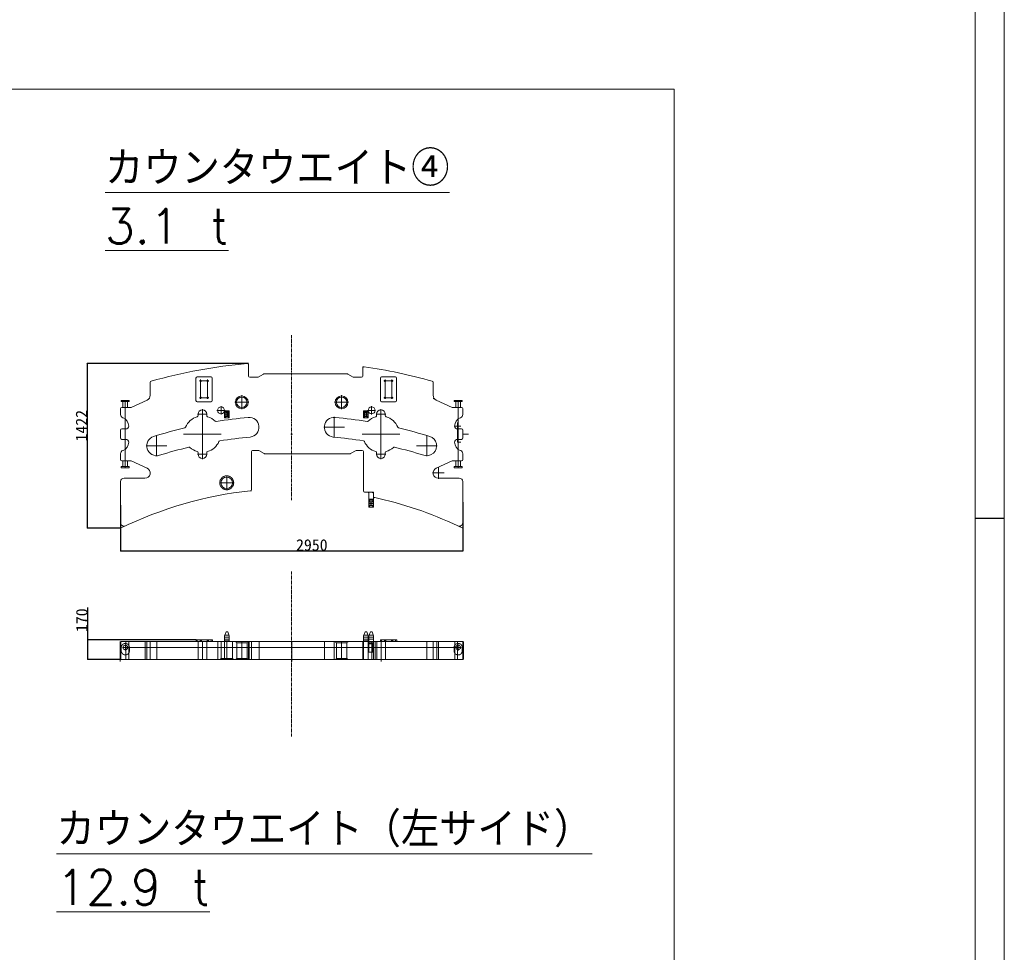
# Model space of a CAD drawing. Extents: x 0 to 59450, y 0 to 42050.
# Tile 297 of 304: x 50959 to 59450, y 25956 to 34003. Entities that reach past the tile are written whole.
import ezdxf

# ---------------------------------------------------------------- set-up
doc = ezdxf.new("R2010")
doc.units = 0
doc.header["$LTSCALE"] = 20
doc.header["$MEASUREMENT"] = 0
doc.linetypes.add('CENTER', pattern=[2, 1.25, -0.25, 0.25, -0.25])
doc.linetypes.add('HIDDEN', pattern=[0.375, 0.25, -0.125])
doc.layers.get('0').update_dxf_attribs({"linetype": 'CONTINUOUS'})
doc.layers.get('Defpoints').update_dxf_attribs({"linetype": 'CONTINUOUS'})
doc.styles.add('KNJYOKO', font='TXT', dxfattribs={"bigfont": 'BIGFONT'})
doc.dimstyles.new('DXF001', dxfattribs={"dimtxt": 3.1, "dimasz": 2, "dimexe": 2, "dimexo": 0.8, "dimgap": 0.09, "dimtad": 1, "dimdsep": 46, "dimtxsty": 'STANDARD', "dimcen": 0.09, "dimazin": 2, "dimtfac": 0.645161, "dimtdec": 4, "dimtmove": 0, "dimatfit": 3, "dimfxl": 1, "dimtvp": 0.66129, "dimtolj": 1, "dimtzin": 0, "dimarcsym": 0})

# ---------------------------------------------------------------- blocks, each defined once
blk = doc.blocks.new('_OPEN')
at = {"color": 0, "linetype": 'ByBlock', "lineweight": -2}
for p, q in [((-1, 0.166667), (0, 0)), ((0, 0), (-1, -0.166667)), ((0, 0), (-1, 0))]:
    blk.add_line(p, q, dxfattribs=at)
blk = doc.blocks.new('*D77')
at = {"color": 0, "linetype": 'Continuous', "lineweight": -2}
for p, q in [((52931.9, 31036.8), (51540.4, 31036.8)), ((51542.4, 31034.8), (51542.4, 29617.2)), ((51828.9, 29615.2), (51540.4, 29615.2))]:
    blk.add_line(p, q, dxfattribs=at)
at = {"layer": 'Defpoints', "color": 0, "linetype": 'Continuous'}
for p in [(52932.7, 31036.8), (51542.4, 29615.2), (51829.7, 29615.2)]:
    blk.add_point(p, dxfattribs=at)
at = {"color": 0, "linetype": 'Continuous', "lineweight": -2, "xscale": 2, "yscale": 2, "zscale": 2}
for p, rotation in [((51542.4, 31036.8), 90), ((51542.4, 29615.2), 270)]:
    blk.add_blockref('_OPEN', p, dxfattribs=dict(at, rotation=rotation))
at = {"color": 0, "linetype": 'Continuous', "lineweight": 13, "insert": (51492.3, 30499.9), "char_height": 100, "attachment_point": 5, "rotation": 90}
blk.add_mtext('\\A1;\\A1;1422', dxfattribs=at)
blk = doc.blocks.new('*D78')
at = {"color": 0, "linetype": 'Continuous', "lineweight": -2}
for p, q in [((51829.7, 29815.5), (51829.7, 29418)), ((54779.7, 29839.4), (54779.7, 29418)), ((51831.7, 29420), (54777.7, 29420))]:
    blk.add_line(p, q, dxfattribs=at)
at = {"layer": 'Defpoints', "color": 0, "linetype": 'Continuous'}
for p in [(51829.7, 29816.3), (54779.7, 29840.2), (54779.7, 29420)]:
    blk.add_point(p, dxfattribs=at)
at = {"color": 0, "linetype": 'Continuous', "lineweight": -2, "xscale": 2, "yscale": 2, "zscale": 2, "rotation": 180}
blk.add_blockref('_OPEN', (51829.7, 29420), dxfattribs=at)
at = {"color": 0, "linetype": 'Continuous', "lineweight": -2, "xscale": 2, "yscale": 2, "zscale": 2}
blk.add_blockref('_OPEN', (54779.7, 29420), dxfattribs=at)
at = {"color": 0, "linetype": 'Continuous', "lineweight": 13, "insert": (53478.6, 29470.1), "char_height": 100, "attachment_point": 5}
blk.add_mtext('\\A1;\\A1;2950', dxfattribs=at)
blk = doc.blocks.new('*D79')
at = {"color": 0, "linetype": 'Continuous', "lineweight": -2}
for p, q in [((51545.9, 28651.8), (51545.9, 28930.1)), ((52479.9, 28651.8), (51543.9, 28651.8)), ((51545.9, 28483.8), (51545.9, 28649.8)), ((51829.9, 28481.8), (51543.9, 28481.8))]:
    blk.add_line(p, q, dxfattribs=at)
at = {"layer": 'Defpoints', "color": 0, "linetype": 'Continuous'}
for p in [(52480.7, 28651.8), (51545.9, 28481.8), (51830.7, 28481.8)]:
    blk.add_point(p, dxfattribs=at)
at = {"color": 0, "linetype": 'Continuous', "lineweight": -2, "xscale": 2, "yscale": 2, "zscale": 2}
for p, rotation in [((51545.9, 28651.8), 90), ((51545.9, 28481.8), 270)]:
    blk.add_blockref('_OPEN', p, dxfattribs=dict(at, rotation=rotation))
at = {"color": 0, "linetype": 'Continuous', "lineweight": 13, "insert": (51495.8, 28821.7), "char_height": 100, "attachment_point": 5, "rotation": 90}
blk.add_mtext('\\A1;\\A1;170', dxfattribs=at)

msp = doc.modelspace()

# ---------------------------------------------------------------- linework, layer by layer
at = {"color": 1, "linetype": 'Continuous', "lineweight": 13}
msp.add_line((59450, 0), (59450, 42050), dxfattribs=at)
at = {"color": 3, "linetype": 'Continuous', "lineweight": 13}
for p, q in [((59200, 41800), (59200, 250)), ((56604.336, 33402.502), (43944.536, 33402.502)), ((56604.336, 10399.002), (56604.336, 33402.502)), ((52932.708, 31036.82), (52921.847, 31035.894)), ((52932.708, 31025.931), (52932.708, 30927.413)), ((53917.708, 31009.942), (53929.113, 31008.339)), ((53917.708, 30927.413), (53917.708, 30998.438)), ((52479.708, 30716.413), (52479.708, 30911.413)), ((52489.708, 30921.413), (52609.708, 30921.413)), ((52619.708, 30911.413), (52619.708, 30716.413)), ((52942.708, 30917.413), (53010.029, 30917.413)), ((53012.708, 30917.413), (53015.029, 30918.753)), ((53015.029, 30918.753), (53062.349, 30946.074)), ((53067.349, 30947.413), (53783.067, 30947.413)), ((53788.067, 30946.074), (53835.388, 30918.753)), ((53837.708, 30917.413), (53835.388, 30918.753)), ((53840.388, 30917.413), (53907.708, 30917.413)), ((54069.708, 30716.413), (54069.708, 30911.413)), ((54079.708, 30921.413), (54199.708, 30921.413)), ((54209.708, 30911.413), (54209.708, 30716.413)), ((52084.708, 30874.16), (52084.708, 30762.413)), ((52519.708, 30886.413), (52508.708, 30886.413)), ((52519.708, 30886.413), (52519.708, 30897.413)), ((52519.708, 30886.413), (52530.708, 30886.413)), ((52519.708, 30886.413), (52519.708, 30875.413)), ((52519.708, 30875.413), (52519.708, 30752.413)), ((52568.708, 30886.413), (52530.708, 30886.413)), ((52579.708, 30886.413), (52568.708, 30886.413)), ((52579.708, 30886.413), (52579.708, 30897.413)), ((52579.708, 30886.413), (52590.708, 30886.413)), ((52579.708, 30886.413), (52579.708, 30875.413)), ((52579.708, 30752.413), (52579.708, 30875.413)), ((54109.708, 30886.413), (54098.708, 30886.413)), ((54109.708, 30886.413), (54109.708, 30897.413)), ((54109.708, 30886.413), (54120.708, 30886.413)), ((54109.708, 30886.413), (54109.708, 30875.413)), ((54109.708, 30752.413), (54109.708, 30875.413)), ((54158.708, 30886.413), (54120.708, 30886.413)), ((54169.708, 30886.413), (54158.708, 30886.413)), ((54169.708, 30886.413), (54169.708, 30897.413)), ((54169.708, 30886.413), (54180.708, 30886.413)), ((54169.708, 30886.413), (54169.708, 30875.413)), ((54169.708, 30875.413), (54169.708, 30752.413)), ((54524.708, 30881.712), (54517.437, 30883.78)), ((54524.708, 30874.16), (54524.708, 30762.413)), ((52519.708, 30741.413), (52508.708, 30741.413)), ((52519.708, 30741.413), (52519.708, 30752.413)), ((52519.708, 30741.413), (52530.708, 30741.413)), ((52519.708, 30741.413), (52519.708, 30730.413)), ((52568.708, 30741.413), (52530.708, 30741.413)), ((52579.708, 30741.413), (52568.708, 30741.413)), ((52579.708, 30741.413), (52579.708, 30752.413)), ((52579.708, 30741.413), (52590.708, 30741.413)), ((52579.708, 30741.413), (52579.708, 30730.413)), ((52874.708, 30702.413), (52874.708, 30762.413)), ((53734.708, 30702.413), (53734.708, 30762.413)), ((54109.708, 30741.413), (54098.708, 30741.413)), ((54109.708, 30741.413), (54109.708, 30752.413)), ((54109.708, 30741.413), (54120.708, 30741.413)), ((54109.708, 30741.413), (54109.708, 30730.413)), ((54120.708, 30741.413), (54158.708, 30741.413)), ((54169.708, 30741.413), (54158.708, 30741.413)), ((54169.708, 30741.413), (54169.708, 30752.413)), ((54169.708, 30741.413), (54180.708, 30741.413)), ((54169.708, 30741.413), (54169.708, 30730.413)), ((51904.708, 30717.413), (51834.708, 30717.413)), ((51834.708, 30717.413), (51834.708, 30707.413)), ((51834.708, 30707.413), (51904.708, 30707.413)), ((51917.51, 30657.413), (51839.708, 30657.413)), ((51849.708, 30657.413), (51849.708, 30707.413)), ((51869.708, 30707.413), (51869.708, 30717.413)), ((51869.708, 30707.413), (51869.708, 30717.413)), ((51869.708, 30657.413), (51869.708, 30707.413)), ((51869.708, 30657.413), (51869.708, 30197.413)), ((51889.708, 30657.413), (51889.708, 30707.413)), ((51904.708, 30707.413), (51904.708, 30717.413)), ((52058.579, 30721.561), (51921.704, 30658.335)), ((52609.708, 30706.413), (52489.708, 30706.413)), ((52695.708, 30632.413), (52695.708, 30667.413)), ((52874.708, 30702.413), (52814.708, 30702.413)), ((52874.708, 30702.413), (52934.708, 30702.413)), ((52874.708, 30702.413), (52874.708, 30642.413)), ((53734.708, 30702.413), (53674.708, 30702.413)), ((53734.708, 30702.413), (53794.708, 30702.413)), ((53734.708, 30702.413), (53734.708, 30642.413)), ((53993.708, 30632.413), (53993.708, 30667.413)), ((54199.708, 30706.413), (54079.708, 30706.413)), ((54524.708, 30733.631), (54550.838, 30721.561)), ((54687.713, 30658.335), (54550.838, 30721.561)), ((54689.708, 30657.413), (54687.713, 30658.335)), ((54769.708, 30657.413), (54691.906, 30657.413)), ((54774.708, 30717.413), (54704.708, 30717.413)), ((54704.708, 30717.413), (54704.708, 30707.413)), ((54704.708, 30707.413), (54774.708, 30707.413)), ((54719.708, 30657.413), (54719.708, 30707.413)), ((54739.708, 30707.413), (54739.708, 30717.413)), ((54739.708, 30707.413), (54739.708, 30717.413)), ((54739.708, 30657.413), (54739.708, 30707.413)), ((54739.708, 30657.413), (54739.708, 30197.413)), ((54759.708, 30657.413), (54759.708, 30707.413)), ((54774.708, 30707.413), (54774.708, 30717.413)), ((51829.708, 30647.413), (51829.708, 30596.413)), ((51849.448, 30568.222), (51850.36, 30567.89)), ((52534.708, 30599.913), (52492.208, 30599.913)), ((52497.208, 30587.516), (52497.208, 30599.913)), ((52534.708, 30599.913), (52534.708, 30642.413)), ((52534.708, 30599.913), (52577.208, 30599.913)), ((52534.708, 30599.913), (52534.708, 30557.413)), ((52534.708, 30427.413), (52534.708, 30589.413)), ((52572.208, 30599.913), (52572.208, 30587.516)), ((52695.708, 30632.413), (52660.708, 30632.413)), ((52695.708, 30632.413), (52730.708, 30632.413)), ((52695.708, 30632.413), (52695.708, 30597.413)), ((52765.708, 30628.413), (52725.708, 30628.413)), ((52725.708, 30628.413), (52725.708, 30626.774)), ((52725.708, 30612.316), (52725.708, 30626.774)), ((52725.708, 30626.774), (52725.882, 30626.604)), ((52725.708, 30612.316), (52725.708, 30584.51)), ((52765.708, 30598.413), (52725.708, 30598.413)), ((52765.708, 30598.413), (52725.708, 30598.413)), ((52765.708, 30598.413), (52725.708, 30598.413)), ((52725.708, 30570.053), (52725.708, 30584.51)), ((52725.882, 30570.223), (52725.708, 30570.053)), ((52725.708, 30570.053), (52725.708, 30568.413)), ((52765.708, 30568.413), (52725.708, 30568.413)), ((52725.882, 30626.604), (52738.708, 30613.778)), ((52738.708, 30583.049), (52725.882, 30570.223)), ((52752.708, 30613.778), (52738.708, 30613.778)), ((52738.708, 30613.778), (52738.708, 30583.049)), ((52752.708, 30583.049), (52738.708, 30583.049)), ((52752.708, 30613.778), (52765.534, 30626.604)), ((52752.708, 30583.049), (52752.708, 30613.778)), ((52765.534, 30570.223), (52752.708, 30583.049)), ((52765.534, 30626.604), (52765.708, 30626.774)), ((52765.708, 30570.053), (52765.534, 30570.223)), ((52765.708, 30626.774), (52765.708, 30628.413)), ((52765.708, 30626.774), (52765.708, 30612.317)), ((52765.708, 30584.51), (52765.708, 30612.317)), ((52765.708, 30584.51), (52765.708, 30570.053)), ((52765.708, 30568.413), (52765.708, 30570.053)), ((53671.191, 30486.974), (53671.191, 30576.974)), ((53923.708, 30628.413), (53963.708, 30628.413)), ((53923.708, 30628.413), (53923.708, 30626.774)), ((53923.708, 30612.316), (53923.708, 30626.774)), ((53923.708, 30626.774), (53923.882, 30626.604)), ((53923.708, 30612.316), (53923.708, 30584.51)), ((53923.708, 30598.413), (53963.708, 30598.413)), ((53923.708, 30598.413), (53963.708, 30598.413)), ((53923.708, 30598.413), (53963.708, 30598.413)), ((53923.708, 30570.053), (53923.708, 30584.51)), ((53923.882, 30570.223), (53923.708, 30570.053)), ((53923.708, 30570.053), (53923.708, 30568.413)), ((53923.708, 30568.413), (53963.708, 30568.413)), ((53923.882, 30626.604), (53936.708, 30613.778)), ((53936.708, 30583.049), (53923.882, 30570.223)), ((53936.708, 30613.778), (53950.708, 30613.778)), ((53936.708, 30613.778), (53936.708, 30583.049)), ((53936.708, 30583.049), (53950.708, 30583.049)), ((53950.708, 30613.778), (53963.534, 30626.604)), ((53950.708, 30583.049), (53950.708, 30613.778)), ((53963.534, 30570.223), (53950.708, 30583.049)), ((53993.708, 30632.413), (53958.708, 30632.413)), ((53963.534, 30626.604), (53963.708, 30626.774)), ((53963.708, 30570.053), (53963.534, 30570.223)), ((53963.708, 30626.774), (53963.708, 30628.413)), ((53963.708, 30626.774), (53963.708, 30612.317)), ((53963.708, 30584.51), (53963.708, 30612.317)), ((53963.708, 30584.51), (53963.708, 30570.053)), ((53963.708, 30568.413), (53963.708, 30570.053)), ((53993.708, 30632.413), (54028.708, 30632.413)), ((53993.708, 30632.413), (53993.708, 30597.413)), ((54074.708, 30599.913), (54032.208, 30599.913)), ((54037.208, 30587.516), (54037.208, 30599.913)), ((54074.708, 30599.913), (54074.708, 30642.413)), ((54074.708, 30599.913), (54117.208, 30599.913)), ((54074.708, 30599.913), (54074.708, 30557.413)), ((54074.708, 30427.413), (54074.708, 30589.413)), ((54112.208, 30599.913), (54112.208, 30587.516)), ((54759.057, 30567.89), (54759.969, 30568.222)), ((54779.708, 30596.413), (54779.708, 30647.413)), ((53671.191, 30486.974), (53581.191, 30486.974)), ((53671.191, 30486.974), (53761.191, 30486.974)), ((53671.191, 30486.974), (53671.191, 30396.974)), ((54734.708, 30497.413), (54704.708, 30497.413)), ((54734.708, 30497.413), (54734.708, 30527.413)), ((54734.708, 30497.413), (54764.708, 30497.413)), ((54734.708, 30497.413), (54734.708, 30467.413)), ((51829.708, 30462.413), (51829.708, 30392.413)), ((51874.708, 30472.413), (51839.708, 30472.413)), ((52139.628, 30326), (52139.628, 30416)), ((52534.708, 30427.413), (52372.708, 30427.413)), ((52534.708, 30427.413), (52696.708, 30427.413)), ((52534.708, 30427.413), (52534.708, 30265.413)), ((53304.708, 30427.413), (53297.208, 30427.413)), ((53304.708, 30427.413), (53304.708, 30434.913)), ((53304.708, 30427.413), (53312.208, 30427.413)), ((53304.708, 30427.413), (53304.708, 30419.913)), ((54074.708, 30427.413), (53912.708, 30427.413)), ((54074.708, 30427.413), (54236.708, 30427.413)), ((54074.708, 30427.413), (54074.708, 30265.413)), ((54469.789, 30326), (54469.789, 30416)), ((54769.708, 30472.413), (54734.708, 30472.413)), ((54734.708, 30467.413), (54734.708, 30387.413)), ((54779.708, 30392.413), (54779.708, 30462.413)), ((54779.708, 30427.413), (54829.471, 30427.413)), ((51839.708, 30382.413), (51874.708, 30382.413)), ((52139.628, 30326), (52049.628, 30326)), ((52139.628, 30326), (52229.628, 30326)), ((52139.628, 30326), (52139.628, 30236)), ((54469.789, 30326), (54379.789, 30326)), ((54469.789, 30326), (54559.789, 30326)), ((54469.789, 30326), (54469.789, 30236)), ((54734.708, 30357.413), (54734.708, 30387.413)), ((54734.708, 30382.413), (54769.708, 30382.413)), ((54734.708, 30357.413), (54764.708, 30357.413)), ((51829.708, 30258.414), (51829.708, 30207.413)), ((51850.36, 30286.936), (51849.448, 30286.604)), ((52534.708, 30254.913), (52492.208, 30254.913)), ((52497.208, 30254.913), (52497.208, 30267.311)), ((52534.708, 30254.913), (52534.708, 30297.413)), ((52534.708, 30254.913), (52577.208, 30254.913)), ((52534.708, 30254.913), (52534.708, 30212.413)), ((52572.208, 30267.311), (52572.208, 30254.913)), ((52957.708, 30277.413), (52957.708, 29948.394)), ((53016.029, 30287.413), (52967.708, 30287.413)), ((53018.708, 30287.413), (53021.029, 30286.074)), ((53068.349, 30258.753), (53021.029, 30286.074)), ((53808.067, 30257.413), (53073.349, 30257.413)), ((53810.747, 30257.413), (53813.067, 30258.753)), ((53860.388, 30286.074), (53813.067, 30258.753)), ((53862.708, 30287.413), (53860.388, 30286.074)), ((53913.708, 30287.413), (53865.388, 30287.413)), ((53923.708, 29937.413), (53923.708, 30277.413)), ((54074.708, 30254.913), (54032.208, 30254.913)), ((54037.208, 30254.913), (54037.208, 30267.311)), ((54074.708, 30254.913), (54074.708, 30297.413)), ((54074.708, 30254.913), (54117.208, 30254.913)), ((54074.708, 30254.913), (54074.708, 30212.413)), ((54112.208, 30267.311), (54112.208, 30254.913)), ((54759.969, 30286.604), (54759.057, 30286.936)), ((54779.708, 30207.413), (54779.708, 30258.414)), ((51834.708, 30147.413), (51834.708, 30137.413)), ((51904.708, 30147.413), (51834.708, 30147.413)), ((51839.708, 30197.413), (51917.51, 30197.413)), ((51849.708, 30197.413), (51849.708, 30147.413)), ((51869.708, 30197.413), (51869.708, 30147.413)), ((51869.708, 30147.413), (51869.708, 30137.413)), ((51869.708, 30147.413), (51869.708, 30137.413)), ((51889.708, 30197.413), (51889.708, 30147.413)), ((51904.708, 30137.413), (51904.708, 30147.413)), ((51921.704, 30196.492), (52058.579, 30133.266)), ((54550.838, 30133.266), (54687.713, 30196.492)), ((54569.708, 30092.413), (54569.708, 30142.413)), ((54689.708, 30197.413), (54687.713, 30196.492)), ((54691.906, 30197.413), (54769.708, 30197.413)), ((54704.708, 30147.413), (54704.708, 30137.413)), ((54774.708, 30147.413), (54704.708, 30147.413)), ((54719.708, 30197.413), (54719.708, 30147.413)), ((54739.708, 30197.413), (54739.708, 30147.413)), ((54739.708, 30147.413), (54739.708, 30137.413)), ((54739.708, 30147.413), (54739.708, 30137.413)), ((54759.708, 30197.413), (54759.708, 30147.413)), ((54774.708, 30137.413), (54774.708, 30147.413)), ((51834.708, 30137.413), (51904.708, 30137.413)), ((52744.708, 30007.413), (52744.708, 30062.413)), ((54569.708, 30092.413), (54519.708, 30092.413)), ((54569.708, 30092.413), (54619.708, 30092.413)), ((54569.708, 30092.413), (54569.708, 30042.413)), ((54704.708, 30137.413), (54774.708, 30137.413)), ((51829.708, 29615.216), (51829.708, 30017.413)), ((51859.708, 30047.413), (52039.708, 30047.413)), ((52744.708, 30007.413), (52689.708, 30007.413)), ((52744.708, 30007.413), (52799.708, 30007.413)), ((52744.708, 30007.413), (52744.708, 29952.413)), ((54569.708, 30047.413), (54749.708, 30047.413)), ((54779.708, 30017.413), (54779.708, 29662.962)), ((52957.708, 29939.393), (52948.771, 29938.451)), ((54004.708, 29927.413), (53933.708, 29927.413)), ((53962.15, 29927.413), (53969.708, 29920.505)), ((53969.708, 29927.413), (53962.15, 29927.413)), ((53969.708, 29920.505), (53969.708, 29927.413)), ((53969.708, 29867.413), (53969.708, 29927.413)), ((54009.708, 29917.413), (53999.708, 29927.413)), ((54009.708, 29882.39), (54009.708, 29922.413)), ((54009.708, 29827.413), (53969.688, 29827.413)), ((53969.708, 29857.413), (53969.708, 29867.413)), ((53969.708, 29867.413), (54009.708, 29867.413)), ((53969.708, 29867.413), (54009.708, 29867.413)), ((53969.708, 29857.413), (54009.708, 29857.413)), ((53969.708, 29855.773), (53969.708, 29857.413)), ((53969.708, 29841.316), (53969.708, 29855.773)), ((53969.882, 29855.604), (53969.708, 29855.773)), ((53969.708, 29813.51), (53969.708, 29841.316)), ((54009.708, 29827.413), (53969.708, 29827.413)), ((54009.708, 29827.413), (53969.708, 29827.413)), ((53969.708, 29799.053), (53969.708, 29813.51)), ((53982.708, 29842.778), (53969.882, 29855.604)), ((53969.882, 29799.223), (53982.708, 29812.049)), ((53996.708, 29842.778), (53982.708, 29842.778)), ((53982.708, 29812.049), (53982.708, 29842.778)), ((53996.708, 29812.049), (53982.708, 29812.049)), ((54009.534, 29855.604), (53996.708, 29842.778)), ((53996.708, 29842.778), (53996.708, 29812.049)), ((53996.708, 29812.049), (54009.534, 29799.223)), ((54009.708, 29855.773), (54009.534, 29855.604)), ((54015.999, 29881.03), (54009.708, 29882.39)), ((54009.708, 29882.39), (54009.708, 29874.902)), ((54009.708, 29882.39), (54009.708, 29867.413)), ((54009.708, 29874.902), (54015.999, 29881.03)), ((54009.708, 29867.413), (54009.708, 29857.413)), ((54009.708, 29857.413), (54009.708, 29855.773)), ((54009.708, 29855.773), (54009.708, 29841.316)), ((54009.708, 29841.316), (54009.708, 29813.51)), ((54009.708, 29813.51), (54009.708, 29799.053)), ((53969.708, 29799.053), (53969.882, 29799.223)), ((53969.708, 29797.413), (53969.708, 29799.053)), ((54009.708, 29797.413), (53969.708, 29797.413)), ((54009.534, 29799.223), (54009.708, 29799.053)), ((54009.708, 29799.053), (54009.708, 29797.413)), ((54779.708, 29615.216), (54736.883, 29635.841)), ((52739.692, 28721.765), (52726.866, 28686.525)), ((52753.692, 28721.765), (52739.692, 28721.765)), ((52766.518, 28686.525), (52753.692, 28721.765)), ((53937.692, 28721.765), (53924.866, 28686.525)), ((53937.692, 28721.765), (53951.692, 28721.765)), ((53964.518, 28686.525), (53951.692, 28721.765)), ((53970.866, 28686.525), (53983.692, 28721.765)), ((53997.692, 28721.765), (53983.692, 28721.765)), ((53997.692, 28721.765), (54010.518, 28686.525)), ((51825.692, 28466.765), (51825.692, 28636.765)), ((51825.692, 28481.765), (51825.692, 28636.765)), ((51830.692, 28481.765), (51830.692, 28636.765)), ((51830.692, 28636.765), (51873.518, 28636.765)), ((52949.755, 28636.765), (51873.518, 28636.765)), ((51875.692, 28481.765), (51875.692, 28636.765)), ((51875.692, 28481.765), (51875.692, 28636.765)), ((52040.692, 28481.765), (52040.692, 28636.765)), ((52040.692, 28481.765), (52040.692, 28636.765)), ((52140.612, 28481.765), (52140.612, 28636.765)), ((52490.692, 28651.765), (52480.692, 28651.765)), ((52480.692, 28636.765), (52480.692, 28651.765)), ((52610.692, 28651.765), (52490.692, 28651.765)), ((52490.692, 28636.765), (52490.692, 28651.765)), ((52490.692, 28636.765), (52490.692, 28651.765)), ((52520.692, 28636.765), (52520.692, 28651.765)), ((52520.692, 28636.765), (52520.692, 28651.765)), ((52535.692, 28481.765), (52535.692, 28636.765)), ((52535.692, 28481.765), (52535.692, 28636.765)), ((52535.692, 28481.765), (52535.692, 28636.765)), ((52535.692, 28481.765), (52535.692, 28636.765)), ((52535.692, 28481.765), (52535.692, 28636.765)), ((52535.692, 28481.765), (52535.692, 28636.765)), ((52580.692, 28636.765), (52580.692, 28651.765)), ((52580.692, 28636.765), (52580.692, 28651.765)), ((52620.692, 28651.765), (52610.692, 28651.765)), ((52610.692, 28636.765), (52610.692, 28651.765)), ((52610.692, 28636.765), (52610.692, 28651.765)), ((52620.692, 28651.765), (52620.692, 28636.765)), ((52696.692, 28481.765), (52696.692, 28636.765)), ((52726.866, 28686.525), (52726.692, 28686.048)), ((52726.692, 28686.048), (52726.692, 28676.265)), ((52726.692, 28676.265), (52726.692, 28645.156)), ((52766.692, 28676.265), (52726.692, 28676.265)), ((52766.692, 28676.265), (52726.692, 28676.265)), ((52766.692, 28676.265), (52726.692, 28676.265)), ((52736.692, 28636.765), (52726.692, 28645.156)), ((52726.692, 28645.156), (52766.692, 28645.156)), ((52745.692, 28481.765), (52745.692, 28636.765)), ((52756.692, 28636.765), (52766.692, 28645.156)), ((52766.692, 28686.048), (52766.518, 28686.525)), ((52766.692, 28676.265), (52766.692, 28686.048)), ((52766.692, 28645.156), (52766.692, 28676.265)), ((52875.692, 28636.765), (52875.692, 28626.765)), ((52875.692, 28481.765), (52875.692, 28626.765)), ((52939.209, 28481.765), (52939.209, 28636.765)), ((52949.755, 28636.765), (52958.692, 28636.765)), ((52958.692, 28636.765), (52958.692, 28481.765)), ((52958.692, 28636.765), (52968.692, 28636.765)), ((53017.013, 28636.765), (52968.692, 28636.765)), ((53017.013, 28636.765), (53022.013, 28636.765)), ((53069.333, 28636.765), (53022.013, 28636.765)), ((53069.333, 28636.765), (53074.333, 28636.765)), ((53809.051, 28636.765), (53074.333, 28636.765)), ((53305.692, 28466.765), (53305.692, 28636.765)), ((53305.692, 28466.765), (53305.692, 28636.765)), ((53305.692, 28466.765), (53305.692, 28636.765)), ((53305.692, 28466.765), (53305.692, 28636.765)), ((53305.692, 28466.765), (53305.692, 28636.765)), ((53305.692, 28466.765), (53305.692, 28636.765)), ((53305.692, 28481.765), (53305.692, 28636.765)), ((53305.692, 28466.765), (53305.692, 28636.765)), ((53305.692, 28466.765), (53305.692, 28636.765)), ((53305.692, 28466.765), (53305.692, 28636.765)), ((53305.692, 28466.765), (53305.692, 28636.765)), ((53305.692, 28466.765), (53305.692, 28636.765)), ((53305.692, 28466.765), (53305.692, 28636.765)), ((53672.175, 28481.765), (53672.175, 28636.765)), ((53735.692, 28636.765), (53735.692, 28626.765)), ((53735.692, 28481.765), (53735.692, 28626.765)), ((53809.051, 28636.765), (53814.051, 28636.765)), ((53861.372, 28636.765), (53814.051, 28636.765)), ((53861.372, 28636.765), (53866.372, 28636.765)), ((53914.692, 28636.765), (53866.372, 28636.765)), ((53914.692, 28636.765), (53924.692, 28636.765)), ((53924.866, 28686.525), (53924.692, 28686.048)), ((53924.692, 28686.048), (53924.692, 28676.265)), ((53924.692, 28676.265), (53924.692, 28645.156)), ((53924.692, 28676.265), (53964.692, 28676.265)), ((53924.692, 28676.265), (53964.692, 28676.265)), ((53924.692, 28676.265), (53964.692, 28676.265)), ((53924.692, 28645.156), (53934.692, 28636.765)), ((53924.692, 28645.156), (53964.692, 28645.156)), ((53924.692, 28481.765), (53924.692, 28636.765)), ((53924.692, 28636.765), (53934.692, 28636.765)), ((53970.693, 28636.765), (53934.692, 28636.765)), ((53954.692, 28636.765), (53964.692, 28645.156)), ((53964.692, 28686.048), (53964.518, 28686.525)), ((53964.692, 28676.265), (53964.692, 28686.048)), ((53964.692, 28645.156), (53964.692, 28676.265)), ((54010.692, 28676.265), (53970.672, 28676.265)), ((53970.692, 28686.048), (53970.866, 28686.525)), ((53970.692, 28676.265), (53970.692, 28686.048)), ((53970.692, 28616.765), (53970.692, 28676.265)), ((54010.692, 28676.265), (53970.692, 28676.265)), ((54010.692, 28676.265), (53970.692, 28676.265)), ((53970.692, 28636.765), (54010.692, 28636.765)), ((53970.692, 28546.765), (53970.692, 28616.765)), ((53970.692, 28616.765), (54010.692, 28616.765)), ((53994.692, 28481.765), (53994.692, 28636.765)), ((54010.518, 28686.525), (54010.692, 28686.048)), ((54010.692, 28686.048), (54010.692, 28676.265)), ((54010.692, 28616.765), (54010.692, 28676.265)), ((54737.867, 28636.765), (54010.692, 28636.765)), ((54010.692, 28616.765), (54010.692, 28546.765)), ((54080.692, 28651.765), (54070.692, 28651.765)), ((54070.692, 28636.765), (54070.692, 28651.765)), ((54075.692, 28466.765), (54075.692, 28636.765)), ((54075.692, 28481.765), (54075.692, 28636.765)), ((54075.692, 28481.765), (54075.692, 28636.765)), ((54075.692, 28481.765), (54075.692, 28636.765)), ((54075.692, 28481.765), (54075.692, 28636.765)), ((54075.692, 28481.765), (54075.692, 28636.765)), ((54200.692, 28651.765), (54080.692, 28651.765)), ((54080.692, 28636.765), (54080.692, 28651.765)), ((54080.692, 28636.765), (54080.692, 28651.765)), ((54110.692, 28636.765), (54110.692, 28651.765)), ((54110.692, 28636.765), (54110.692, 28651.765)), ((54170.692, 28636.765), (54170.692, 28651.765)), ((54170.692, 28636.765), (54170.692, 28651.765)), ((54210.692, 28651.765), (54200.692, 28651.765)), ((54200.692, 28636.765), (54200.692, 28651.765)), ((54200.692, 28636.765), (54200.692, 28651.765)), ((54210.692, 28636.765), (54210.692, 28651.765)), ((54470.773, 28481.765), (54470.773, 28636.765)), ((54570.692, 28481.765), (54570.692, 28636.765)), ((54570.692, 28481.765), (54570.692, 28636.765)), ((54735.692, 28481.765), (54735.692, 28636.765)), ((54735.692, 28481.765), (54735.692, 28636.765)), ((54737.867, 28636.765), (54780.692, 28636.765)), ((54780.692, 28636.765), (54780.692, 28481.765)), ((54785.692, 28481.765), (54785.692, 28636.765)), ((51870.692, 28586.765), (51845.692, 28586.765)), ((51870.692, 28586.765), (51870.692, 28611.765)), ((51870.692, 28586.765), (51895.692, 28586.765)), ((51870.692, 28586.765), (51870.692, 28561.765)), ((51895.692, 28586.765), (54715.692, 28586.765)), ((54010.692, 28546.765), (53970.692, 28546.765)), ((54010.692, 28481.765), (54010.692, 28546.765)), ((54740.692, 28586.765), (54715.692, 28586.765)), ((54740.692, 28586.765), (54740.692, 28611.765)), ((54740.692, 28586.765), (54765.692, 28586.765)), ((54740.692, 28586.765), (54740.692, 28561.765)), ((51873.518, 28481.765), (51830.692, 28481.765)), ((51873.518, 28481.765), (52949.755, 28481.765)), ((52745.692, 28481.765), (52745.692, 28491.765)), ((52875.692, 28481.765), (52875.692, 28491.765)), ((52958.692, 28481.765), (52949.755, 28481.765)), ((52968.692, 28481.765), (52958.692, 28481.765)), ((52968.692, 28481.765), (53017.013, 28481.765)), ((53022.013, 28481.765), (53017.013, 28481.765)), ((53022.013, 28481.765), (53069.333, 28481.765)), ((53074.333, 28481.765), (53069.333, 28481.765)), ((53074.333, 28481.765), (53809.051, 28481.765)), ((53735.692, 28481.765), (53735.692, 28491.765)), ((53814.051, 28481.765), (53809.051, 28481.765)), ((53814.051, 28481.765), (53861.372, 28481.765)), ((53866.372, 28481.765), (53861.372, 28481.765)), ((53866.372, 28481.765), (53914.692, 28481.765)), ((53924.692, 28481.765), (53914.692, 28481.765)), ((53934.692, 28481.765), (53924.692, 28481.765)), ((53934.692, 28481.765), (54005.692, 28481.765)), ((54010.692, 28481.765), (54005.692, 28481.765)), ((54010.692, 28481.765), (54737.867, 28481.765)), ((54780.692, 28481.765), (54737.867, 28481.765))]:
    msp.add_line(p, q, dxfattribs=at)
at = {"color": 3, "linetype": 'CENTER', "lineweight": 13}
for p, q in [((53304.708, 31279.904), (53304.708, 29857.087)), ((53304.708, 29241.238), (53304.708, 27818.422))]:
    msp.add_line(p, q, dxfattribs=at)
at = {"color": 3, "linetype": 'HIDDEN', "lineweight": 13}
for p, q in [((52735.708, 30618.413), (52725.708, 30628.413)), ((52765.708, 30615.413), (52725.708, 30615.413)), ((52725.708, 30581.413), (52765.708, 30581.413)), ((52735.708, 30578.413), (52725.708, 30568.413)), ((52735.708, 30578.413), (52735.708, 30618.413)), ((52735.708, 30618.413), (52755.708, 30618.413)), ((52755.708, 30578.413), (52735.708, 30578.413)), ((52765.708, 30628.413), (52755.708, 30618.413)), ((52755.708, 30618.413), (52755.708, 30578.413)), ((52755.708, 30578.413), (52765.708, 30568.413)), ((53933.708, 30618.413), (53923.708, 30628.413)), ((53963.708, 30615.413), (53923.708, 30615.413)), ((53923.708, 30581.413), (53963.708, 30581.413)), ((53923.708, 30568.413), (53933.708, 30578.413)), ((53933.708, 30578.413), (53933.708, 30618.413)), ((53933.708, 30618.413), (53953.708, 30618.413)), ((53953.708, 30578.413), (53933.708, 30578.413)), ((53953.708, 30618.413), (53963.708, 30628.413)), ((53953.708, 30618.413), (53953.708, 30578.413)), ((53953.708, 30578.413), (53963.708, 30568.413)), ((54009.708, 29844.413), (53969.708, 29844.413)), ((53969.708, 29810.413), (54009.708, 29810.413)), ((51900.692, 28481.765), (51900.692, 28636.765)), ((52055.612, 28636.765), (52055.612, 28481.765)), ((52085.692, 28481.765), (52085.692, 28636.765)), ((52498.192, 28481.765), (52498.192, 28636.765)), ((52514.692, 28636.765), (52514.692, 28651.765)), ((52526.692, 28636.765), (52526.692, 28651.765)), ((52573.192, 28481.765), (52573.192, 28636.765)), ((52574.692, 28636.765), (52574.692, 28651.765)), ((52586.692, 28636.765), (52586.692, 28651.765)), ((52666.692, 28636.765), (52666.692, 28481.765)), ((52695.692, 28636.765), (52695.692, 28491.765)), ((52726.692, 28659.265), (52766.692, 28659.265)), ((52726.692, 28481.765), (52726.692, 28636.765)), ((52764.066, 28693.265), (52729.319, 28693.265)), ((52795.692, 28491.765), (52795.692, 28636.765)), ((52820.692, 28636.765), (52830.692, 28626.765)), ((52830.692, 28626.765), (52920.692, 28626.765)), ((52830.692, 28626.765), (52830.692, 28491.765)), ((52920.692, 28626.765), (52930.692, 28636.765)), ((52920.692, 28491.765), (52920.692, 28626.765)), ((52933.692, 28636.765), (52933.692, 28481.765)), ((53024.209, 28481.765), (53024.209, 28636.765)), ((53587.175, 28636.765), (53587.175, 28481.765)), ((53680.692, 28636.765), (53690.692, 28626.765)), ((53690.692, 28626.765), (53780.692, 28626.765)), ((53690.692, 28626.765), (53690.692, 28491.765)), ((53780.692, 28626.765), (53790.692, 28636.765)), ((53780.692, 28491.765), (53780.692, 28626.765)), ((53918.692, 28481.765), (53918.692, 28636.765)), ((53924.692, 28659.265), (53964.692, 28659.265)), ((53927.319, 28693.265), (53962.065, 28693.265)), ((53964.692, 28636.765), (53964.692, 28481.765)), ((53970.692, 28626.765), (54010.692, 28626.765)), ((53970.693, 28659.265), (54010.692, 28659.265)), ((54005.692, 28636.765), (53970.693, 28636.765)), ((54008.066, 28693.265), (53973.317, 28693.265)), ((54000.692, 28626.765), (54000.692, 28546.765)), ((54005.692, 28636.765), (54010.692, 28636.765)), ((54024.692, 28481.765), (54024.692, 28636.765)), ((54038.192, 28481.765), (54038.192, 28636.765)), ((54104.692, 28636.765), (54104.692, 28651.765)), ((54113.192, 28481.765), (54113.192, 28636.765)), ((54116.692, 28636.765), (54116.692, 28651.765)), ((54164.692, 28636.765), (54164.692, 28651.765)), ((54176.692, 28636.765), (54176.692, 28651.765)), ((54525.692, 28636.765), (54525.692, 28481.765)), ((54555.773, 28481.765), (54555.773, 28636.765)), ((54710.692, 28481.765), (54710.692, 28636.765)), ((51835.692, 28586.765), (51835.692, 28556.765)), ((51905.692, 28556.765), (51905.692, 28586.765)), ((54705.692, 28586.765), (54705.692, 28556.765)), ((54775.692, 28556.765), (54775.692, 28586.765)), ((52695.692, 28491.765), (52685.692, 28481.765)), ((52795.692, 28491.765), (52695.692, 28491.765)), ((52805.692, 28481.765), (52795.692, 28491.765)), ((52830.692, 28491.765), (52820.692, 28481.765)), ((52920.692, 28491.765), (52830.692, 28491.765)), ((52930.692, 28481.765), (52920.692, 28491.765)), ((53690.692, 28491.765), (53680.692, 28481.765)), ((53780.692, 28491.765), (53690.692, 28491.765)), ((53790.692, 28481.765), (53780.692, 28491.765))]:
    msp.add_line(p, q, dxfattribs=at)
at = {"color": 1, "linetype": 'Continuous'}
msp.add_line((59450, 29700), (59200, 29700), dxfattribs=at)
at = {"color": 3, "linetype": 'Continuous', "lineweight": 13}
for centre, radius in [((52519.708, 30886.413), 6), ((52579.708, 30886.413), 6), ((54109.708, 30886.413), 6), ((54169.708, 30886.413), 6), ((52519.708, 30741.413), 6), ((52579.708, 30741.413), 6), ((52874.708, 30702.413), 55), ((52874.708, 30702.413), 45), ((53734.708, 30702.413), 55), ((53734.708, 30702.413), 45), ((54109.708, 30741.413), 6), ((54169.708, 30741.413), 6), ((52695.708, 30632.413), 30), ((53993.708, 30632.413), 30), ((53304.708, 30427.413), 2.5), ((52744.708, 30007.413), 50)]:
    msp.add_circle(centre, radius, dxfattribs=at)
at = {"color": 3, "linetype": 'HIDDEN', "lineweight": 13}
for centre, radius in [((52744.708, 30007.413), 60), ((51870.692, 28586.765), 20), ((54740.692, 28586.765), 20)]:
    msp.add_circle(centre, radius, dxfattribs=at)
at = {"color": 3, "linetype": 'Continuous', "lineweight": 13}
for centre, radius, start, end in [((53304.708, 26607.413), 4445, 94.941182, 105.83272), ((52922.708, 31025.931), 10, 0, 94.941182), ((53927.708, 30998.438), 10, 81.924753, 180), ((53304.708, 26607.413), 4445, 74.167276, 81.924753), ((52489.708, 30911.413), 10, 90, 180), ((52609.708, 30911.413), 10, 0, 90), ((52942.708, 30927.413), 10, 180, 270), ((53010.029, 30927.413), 10, 270, 300), ((53067.349, 30937.413), 10, 90, 120), ((53783.067, 30937.413), 10, 60, 90), ((53840.388, 30927.413), 10, 240, 270), ((53907.708, 30927.413), 10, 270, 360), ((54079.708, 30911.413), 10, 90, 180), ((54199.708, 30911.413), 10, 0, 90), ((52094.708, 30874.16), 10, 105.83272, 180), ((54514.708, 30874.16), 10, 0, 74.167276), ((52039.708, 30762.413), 45, 294.7934, 360), ((54569.708, 30762.413), 45, 180, 245.2066), ((51839.708, 30647.413), 10, 90, 180), ((51917.51, 30667.413), 10, 270, 294.7934), ((52489.708, 30716.413), 10, 180, 270), ((52609.708, 30716.413), 10, 270, 360), ((54079.708, 30716.413), 10, 180, 270), ((54199.708, 30716.413), 10, 270, 360), ((54691.906, 30667.413), 10, 245.2066, 270), ((54769.708, 30647.413), 10, 0, 90), ((51859.708, 30596.413), 30, 180, 250), ((51824.708, 30497.413), 75, 0, 70), ((52534.708, 30427.413), 157, 106.52484, 157.7292), ((52487.208, 30587.516), 10, 286.52485, 360), ((52534.708, 30599.913), 37.5, 0, 180), ((52582.208, 30587.516), 10, 180, 253.47515), ((52534.708, 30427.413), 157, 45.063678, 73.475155), ((53304.708, 26607.413), 3981.832, 95.396438, 99.401087), ((52938.225, 30486.974), 85, 275.39644, 455.39644), ((53671.191, 30486.974), 85, 84.603562, 264.60356), ((53304.708, 26607.413), 3981.832, 80.598913, 84.603562), ((54074.708, 30427.413), 157, 106.52484, 134.93632), ((54027.208, 30587.516), 10, 286.52485, 360), ((54074.708, 30599.913), 37.5, 0.000001, 180), ((54122.208, 30587.516), 10, 180, 253.47515), ((54074.708, 30427.413), 157, 22.270799, 73.475157), ((54784.708, 30497.413), 75, 110, 180), ((54749.708, 30596.413), 30, 290, 360), ((51874.708, 30497.413), 25, 270, 360), ((52380.166, 30490.704), 10, 283.39179, 337.7292), ((52652.664, 30545.631), 10, 225.06368, 279.40109), ((53956.753, 30545.631), 10, 260.59891, 314.93632), ((54229.251, 30490.704), 10, 202.2708, 256.60821), ((54734.708, 30497.413), 25, 180, 270), ((51839.708, 30462.413), 10, 90, 180), ((52139.628, 30326), 85, 107.39644, 287.39644), ((53304.708, 26607.413), 3981.832, 103.39179, 107.39644), ((53304.708, 26607.413), 3811.832, 95.396438, 99.35183), ((53304.708, 26607.413), 3811.832, 80.64817, 84.603562), ((53304.708, 26607.413), 3981.832, 72.603562, 76.60821), ((54469.789, 30326), 85, 252.60356, 432.60356), ((54769.708, 30462.413), 10, 0, 90), ((51839.708, 30392.413), 10, 180, 270), ((51824.708, 30357.413), 75, 290, 360), ((51874.708, 30357.413), 25, 0, 90), ((53304.708, 26607.413), 3811.832, 103.44105, 107.39644), ((52420.992, 30305.112), 10, 47.083362, 103.44105), ((52534.708, 30427.413), 157, 227.08336, 253.47516), ((52534.708, 30427.413), 157, 286.52484, 335.70952), ((52686.924, 30358.716), 10, 99.351829, 155.70951), ((53922.493, 30358.716), 10, 24.290485, 80.648171), ((54074.708, 30427.413), 157, 204.29048, 253.47516), ((54074.708, 30427.413), 157, 286.52484, 312.91664), ((54188.424, 30305.112), 10, 76.558953, 132.91664), ((53304.708, 26607.413), 3811.832, 72.603562, 76.558953), ((54734.708, 30357.413), 25, 90, 180), ((54784.708, 30357.413), 75, 180, 250), ((54769.708, 30392.413), 10, 270, 360), ((51859.708, 30258.414), 30, 110, 180), ((52487.208, 30267.311), 10, 0, 73.475152), ((52534.708, 30254.913), 37.5, 180, 360), ((52582.208, 30267.311), 10, 106.52485, 180), ((52967.708, 30277.413), 10, 90, 180), ((53016.029, 30277.413), 10, 60, 90), ((53073.349, 30267.413), 10, 240, 270), ((53808.067, 30267.413), 10, 270, 300), ((53865.388, 30277.413), 10, 90, 120), ((53913.708, 30277.413), 10, 0, 90), ((54027.208, 30267.311), 10, 0, 73.475152), ((54074.708, 30254.913), 37.5, 180, 360), ((54122.208, 30267.311), 10, 106.52485, 180), ((54749.708, 30258.414), 30, 0, 70), ((51839.708, 30207.413), 10, 180, 270), ((51917.51, 30187.413), 10, 65.206598, 90), ((54691.906, 30187.413), 10, 90, 114.7934), ((54769.708, 30207.413), 10, 270, 360), ((52039.708, 30092.413), 45, 270, 425.2066), ((54569.708, 30092.413), 45, 114.7934, 270), ((51859.708, 30017.413), 30, 90, 180), ((54749.708, 30017.413), 30, 0, 90), ((53304.708, 26607.413), 3350, 96.099189, 116.122929), ((52947.708, 29948.394), 10, 276.09919, 360), ((53933.708, 29937.413), 10, 180, 270), ((54004.708, 29922.413), 5, 0, 90), ((53304.708, 26607.413), 3350, 64.690054, 77.851407), ((51859.708, 29662.962), 30, 180, 295.30995), ((54749.708, 29662.962), 30, 244.69005, 360)]:
    msp.add_arc(centre, radius, start, end, dxfattribs=at)
at = {"color": 3, "linetype": 'HIDDEN', "lineweight": 13}
for centre, start, end in [((51870.692, 28586.765), 0, 180), ((54740.692, 28586.765), 0, 180), ((51870.692, 28556.765), 180, 360), ((54740.692, 28556.765), 180, 360)]:
    msp.add_arc(centre, 35, start, end, dxfattribs=at)

# ---------------------------------------------------------------- texts
at = {"color": 3, "linetype": 'Continuous', "lineweight": 13, "char_height": 300, "attachment_point": 1, "style": 'KNJYOKO'}
for s, insert in [('{\\Lカウンタウエイト④}\\P{\\L3.1 t}', (51695.296, 32871.07)), ('{\\Lカウンタウエイト（左サイド）}\\P{\\L12.9 t}', (51276.764, 27166.885))]:
    msp.add_mtext(s, dxfattribs=dict(at, insert=insert))

# ---------------------------------------------------------------- dimensions: what is measured, and where the dimension line sits
at = {"linetype": 'Continuous', "lineweight": 13}
for base, p1, p2, text, picture, middle in [((51542.423, 29615.216), (52932.708, 31036.82), (51829.708, 29615.216), '\\A1;1422', '*D77', (51542.423, 30499.918)), ((51545.934, 28481.765), (52480.692, 28651.765), (51830.692, 28481.765), '\\A1;170', '*D79', (51545.934, 28821.65))]:
    dim = msp.add_linear_dim(base=base, p1=p1, p2=p2, angle=90, text=text, dimstyle='DXF001', override={"dimtxt": 100, "dimasz": 2, "dimblk1": 'OPEN', "dimblk2": 'OPEN', "dimsah": 1}, dxfattribs=at)
    dim.commit()
    dim.dimension.update_dxf_attribs({"geometry": picture, "text_midpoint": middle, "dimtype": 160})
dim = msp.add_linear_dim(base=(54779.708, 29420.037), p1=(51829.708, 29816.315), p2=(54779.708, 29840.187), text='\\A1;2950', dimstyle='DXF001', override={"dimtxt": 100, "dimasz": 2, "dimblk1": 'OPEN', "dimblk2": 'OPEN', "dimsah": 1}, dxfattribs=at)
dim.commit()
dim.dimension.update_dxf_attribs({"geometry": '*D78', "text_midpoint": (53478.608, 29420.037), "dimtype": 160})

doc.saveas('drawing.dxf')
